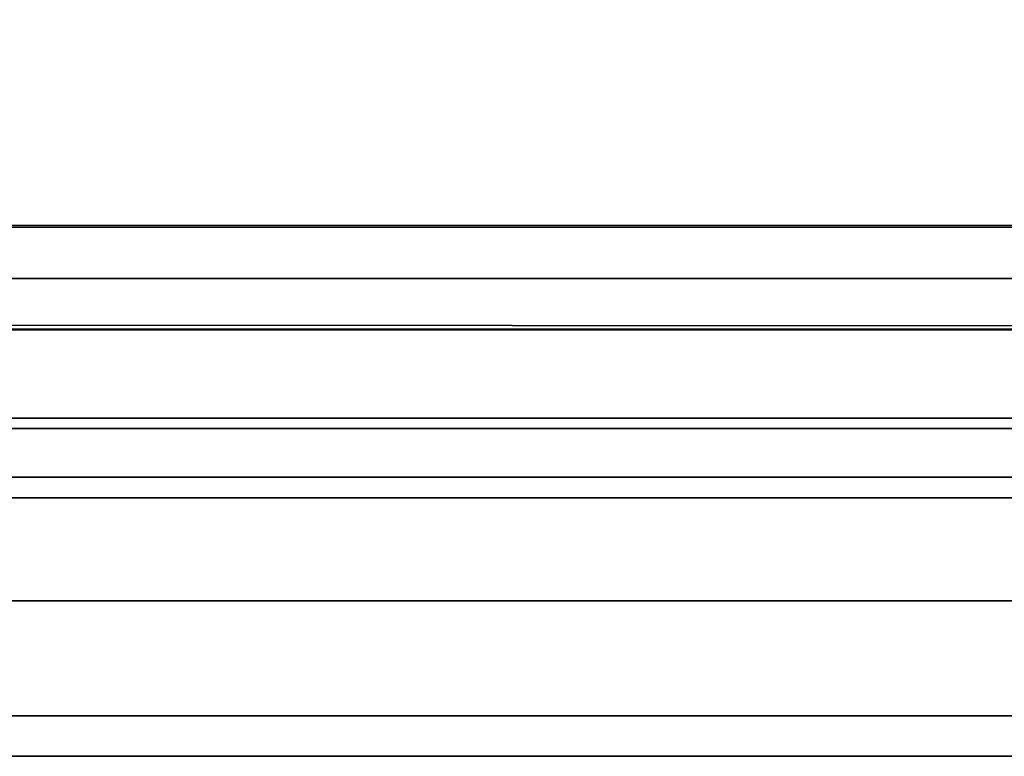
# Model space of a CAD drawing. Header units: millimetres. Extents: x -508 to 6708, y -115 to 193.
# Tile 1027 of 1056: x 3433.43 to 3439.14, y -25 to -20.73. Entities that reach past the tile are written whole.
import ezdxf

# ---------------------------------------------------------------- set-up
doc = ezdxf.new("R2010")
doc.units = ezdxf.units.MM
doc.layers.add('151', color=7, linetype='Continuous', true_color=0xffffff)

# ---------------------------------------------------------------- blocks, each defined once
blk = doc.blocks.new('UG_SURFACE_210')
at = {"layer": '151', "color": 252, "linetype": 'Continuous', "lineweight": 35}
for points in [[(2532.0001, -10, 2075.2499), (2532.0001, -21.92, 2075.2499), (3467.9999, -21.92, 2075.2499), (3467.9999, -10, 2075.2499)], [(2533.5, -10, 2073.75), (3466.5, -10, 2073.75), (3466.5, -21.92, 2073.75), (2533.5, -21.92, 2073.75)], [(3467.9408, -22.5209, 2075.1908), (2532.0001, -21.92, 2075.2499), (2532.0592, -22.5209, 2075.1908)], [(3467.9408, -22.5209, 2075.1908), (3467.9999, -21.92, 2075.2499), (2532.0001, -21.92, 2075.2499)], [(2533.5305, -22.2282, 2073.7197), (2533.5, -21.92, 2073.75), (3466.5, -21.92, 2073.75)], [(2533.5305, -22.2282, 2073.7197), (3466.5, -21.92, 2073.75), (3466.4695, -22.2282, 2073.7197)], [(3466.4695, -22.2282, 2073.7197), (3466.3796, -22.5246, 2073.6296), (2533.6204, -22.5246, 2073.6296), (2533.5305, -22.2282, 2073.7197)], [(2532.0592, -22.5209, 2075.1908), (2532.2344, -23.0987, 2075.0155), (3467.7656, -23.0987, 2075.0155), (3467.9408, -22.5209, 2075.1908)], [(3466.0373, -23.0372, 2073.2872), (2533.9627, -23.0372, 2073.2872), (2533.6204, -22.5246, 2073.6296), (3466.3796, -22.5246, 2073.6296)], [(3465.5247, -23.3797, 2072.7746), (2534.4753, -23.3797, 2072.7746), (2533.9627, -23.0372, 2073.2872), (3466.0373, -23.0372, 2073.2872)], [(3467.7656, -23.0987, 2075.0155), (2532.2344, -23.0987, 2075.0155), (2532.902, -24.0979, 2074.348), (3467.098, -24.0979, 2074.348)], [(3464.92, -23.5, 2072.17), (2535.08, -23.5, 2072.17), (2534.4753, -23.3797, 2072.7746), (3465.5247, -23.3797, 2072.7746)], [(2535.08, -23.5, 2072.17), (3464.92, -23.5, 2072.17), (3416.08, -23.5, 2023.33), (2583.92, -23.5, 2023.33)], [(3464.92, -25, 2072.17), (3416.08, -25, 2023.33), (3416.08, -23.5, 2023.33), (3464.92, -23.5, 2072.17)], [(3467.098, -24.0979, 2074.348), (2532.902, -24.0979, 2074.348), (2533.9015, -24.7655, 2073.3488), (3466.0985, -24.7655, 2073.3488)], [(3466.0985, -24.7655, 2073.3488), (2533.9015, -24.7655, 2073.3488), (2535.08, -25, 2072.17), (3464.92, -25, 2072.17)], [(2535.08, -25, 2072.17), (2583.92, -25, 2023.33), (3416.08, -25, 2023.33), (3464.92, -25, 2072.17)]]:
    blk.add_3dface(points, dxfattribs=at)
blk = doc.blocks.new('UG_SURFACE_211')
at = {"layer": '151', "color": 252, "linetype": 'Continuous', "lineweight": 35}
for points in [[(3464.92, -23.5, 2072.17), (3464.92, -23.5, -7.75), (3416.08, -23.5, -7.75), (3416.08, -23.5, 2023.33)], [(3416.08, -23.5, -7.75), (3464.92, -23.5, -7.75), (3464.92, -25, -7.75), (3416.08, -25, -7.75)], [(3416.08, -25, 2023.33), (3464.92, -25, 2072.17), (3464.92, -23.5, 2072.17), (3416.08, -23.5, 2023.33)], [(3464.92, -25, 2072.17), (3416.08, -25, 2023.33), (3416.08, -25, -7.75), (3464.92, -25, -7.75)]]:
    blk.add_3dface(points, dxfattribs=at)

msp = doc.modelspace()

# ---------------------------------------------------------------- linework, layer by layer
at = {"layer": '151', "color": 253, "linetype": 'Continuous', "lineweight": -3}
for p, q in [((3468, -21.92, 2075.25), (2532, -21.92, 2075.25)), ((3466.5, -21.92, 2073.75), (2533.5, -21.92, 2073.75)), ((3464.92, -23.5, 2072.17), (2535.08, -23.5, 2072.17)), ((3464.92, -23.5, 2072.17), (3416.08, -23.5, 2023.33)), ((3464.92, -23.5, -7.75), (3416.08, -23.5, -7.75)), ((3464.92, -23.5, 2072.17), (3416.08, -23.5, 2023.33)), ((3464.92, -25, 2072.17), (2535.08, -25, 2072.17)), ((3464.92, -25, 2072.17), (3416.08, -25, 2023.33)), ((3464.92, -25, -7.75), (3416.08, -25, -7.75)), ((3464.92, -25, 2072.17), (3416.08, -25, 2023.33))]:
    msp.add_line(p, q, dxfattribs=at)

# ---------------------------------------------------------------- block references
for name in ['UG_SURFACE_210', 'UG_SURFACE_211']:
    msp.add_blockref(name, (0, 0), dxfattribs=at)

doc.saveas('drawing.dxf')
